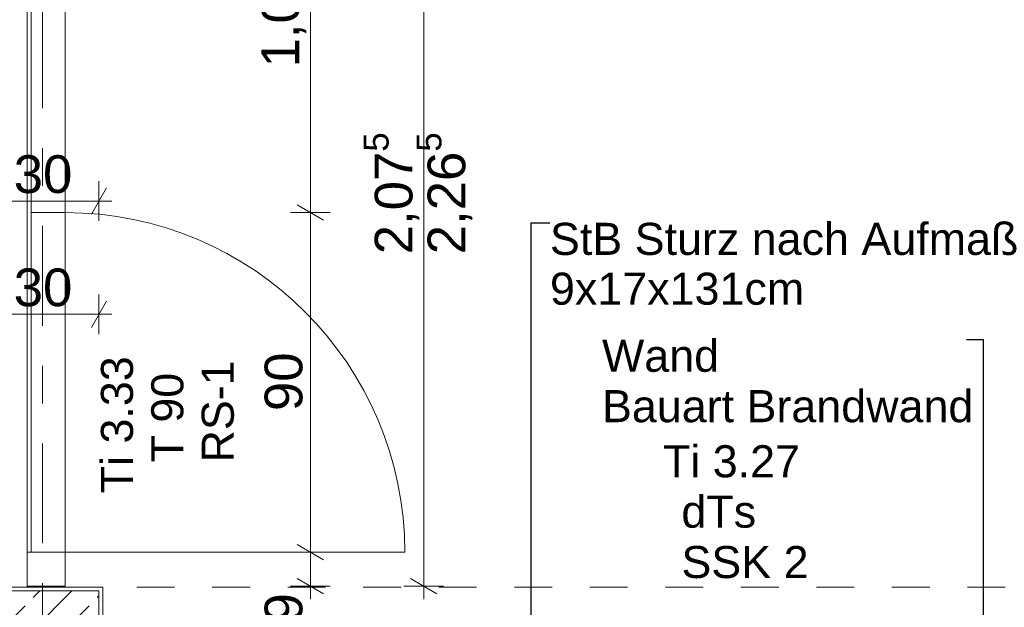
# Model space of a CAD drawing. Header units: metres. Extents: x -4 to 99, y -11 to 17.
# Tile 486 of 656: x 47.27 to 49.88, y 5.96 to 7.51. Entities that reach past the tile are written whole.
import ezdxf

# ---------------------------------------------------------------- set-up
doc = ezdxf.new("R2010")
doc.units = ezdxf.units.M
doc.header["$MEASUREMENT"] = 0
doc.linetypes.add('Strichlinie doppelt', pattern=[0.546806, 0.264583, -0.105833, 0.070556, -0.105833])
doc.linetypes.add('Untersicht', pattern=[0.1, 0.075, -0.025])
for name, color, linetype in [('152 - Bemaßung_ Beschriftung.Ausbau', 7, 'Continuous'), ('451 - Universal.Achsen Raster', 7, 'Continuous'), ('605 - Struktur.Wand Innen', 7, 'Continuous'), ('607 - Struktur.Stütze', 7, 'Continuous'), ('608 - Struktur.Träger', 7, 'Continuous'), ('650 - Abdeckung.Fußboden Aufbau', 7, 'Continuous'), ('Neubau_152 - Bemaßung_ Beschriftung.Ausbau', 7, 'Continuous')]:
    doc.layers.add(name, color=color, linetype=linetype)
doc.styles.add('ERSTELLTER_STIL_2', font='txt')
doc.dimstyles.new('ERSTELLTER_STIL__1', dxfattribs={"dimtxt": 0.1, "dimasz": 0.0532, "dimexe": 0.18, "dimexo": 0.0625, "dimgap": 0, "dimtad": 1, "dimzin": 0, "dimdsep": 46, "dimtxsty": 'ERSTELLTER_STIL_2', "dimblk": 'ARROWHEAD_2', "dimblk1": 'ARROWHEAD_2', "dimblk2": 'ARROWHEAD_2', "dimcen": 0.09, "dimse1": 1, "dimse2": 1, "dimclrd": 7, "dimclre": 7, "dimclrt": 7, "dimazin": 0, "dimtfac": 1, "dimtdec": 4, "dimtmove": 0, "dimatfit": 3, "dimfxl": 1, "dimtolj": 1, "dimtzin": 0, "dimarcsym": 0})
doc.dimstyles.new('ERSTELLTER_STIL__2', dxfattribs={"dimtxt": 0.1, "dimasz": 0.0532, "dimexe": 0.18, "dimexo": 0.0625, "dimgap": 0, "dimtad": 1, "dimtih": 1, "dimtoh": 1, "dimzin": 0, "dimdsep": 46, "dimtxsty": 'ERSTELLTER_STIL_2', "dimblk": 'ARROWHEAD_2', "dimblk1": 'ARROWHEAD_2', "dimblk2": 'ARROWHEAD_2', "dimcen": 0.09, "dimse1": 1, "dimse2": 1, "dimclrd": 7, "dimclre": 7, "dimclrt": 7, "dimazin": 0, "dimtfac": 1, "dimtdec": 4, "dimtmove": 0, "dimatfit": 3, "dimfxl": 1, "dimtolj": 1, "dimtzin": 0, "dimarcsym": 0})
doc.dimstyles.new('ERSTELLTER_STIL__6', dxfattribs={"dimtxt": 0.18, "dimasz": 0.03648, "dimexe": 0.18, "dimexo": 0.0625, "dimgap": 0, "dimtad": 0, "dimtih": 1, "dimtoh": 1, "dimdec": 4, "dimzin": 0, "dimdsep": 46, "dimcen": 0.09, "dimadec": 0, "dimazin": 0, "dimtfac": 1, "dimtdec": 4, "dimtmove": 0, "dimatfit": 3, "dimldrblk": 'ARROWHEAD_11', "dimfxl": 1, "dimtolj": 1, "dimtzin": 0, "dimarcsym": 0})
doc.dimstyles.new('ERSTELLTER_STIL__7', dxfattribs={"dimtxt": 0.18, "dimasz": 0.02736, "dimexe": 0.18, "dimexo": 0.0625, "dimgap": 0, "dimtad": 0, "dimtih": 1, "dimtoh": 1, "dimdec": 4, "dimzin": 0, "dimdsep": 46, "dimcen": 0.09, "dimadec": 0, "dimazin": 0, "dimtfac": 1, "dimtdec": 4, "dimtmove": 0, "dimatfit": 3, "dimldrblk": 'ARROWHEAD_11', "dimfxl": 1, "dimtolj": 1, "dimtzin": 0, "dimarcsym": 0})
pattern_1 = [(45, (0, 0), (-0.01767767, 0.01767767), [0, -0.025])]

# ---------------------------------------------------------------- blocks, each defined once
blk = doc.blocks.new('*X20')
at = {"layer": '605 - Struktur.Wand Innen', "color": 7, "linetype": 'Continuous', "lineweight": 5}
for p, q in [((47.3162, 6.0125), (47.3164, 6.012)), ((47.3164, 6.012), (47.3175, 6.0108)), ((47.3175, 6.0108), (47.3184, 6.01)), ((47.34, 6.0125), (47.33, 6.01)), ((47.3644, 6.0115), (47.3639, 6.0125)), ((47.3649, 6.01), (47.3644, 6.0115))]:
    blk.add_line(p, q, dxfattribs=at)
blk = doc.blocks.new('*D171')
at = {"layer": '152 - Bemaßung_ Beschriftung.Ausbau', "color": 7, "linetype": 'Continuous', "lineweight": 5}
for p, q in [((48.0925, 6.1025), (47.9875, 6.1025)), ((48.005, 6.1227), (48.075, 6.0823)), ((48.04, 6.0125), (48.04, 6.1025)), ((48.005, 6.0327), (48.075, 5.9923)), ((48.0925, 6.0125), (47.9875, 6.0125)), ((48.04, 5.9783), (48.04, 6.0125))]:
    blk.add_line(p, q, dxfattribs=at)
at = {"layer": '152 - Bemaßung_ Beschriftung.Ausbau', "color": 7, "lineweight": 5, "insert": (48.02, 5.9164), "char_height": 0.1, "attachment_point": 7, "rotation": 90, "style": 'ERSTELLTER_STIL_2'}
blk.add_mtext('\\A1;{\\pql;\\fArial|b0|i0|c0|p38;9}', dxfattribs=at)
blk = doc.blocks.new('ARROWHEAD_2')
at = {"color": 0, "linetype": 'Continuous', "lineweight": 0}
for p, q in [((-0.378, -0.655), (0.378, 0.655)), ((0, 0), (-1, 0))]:
    blk.add_line(p, q, dxfattribs=at)
blk = doc.blocks.new('*D172')
at = {"layer": '152 - Bemaßung_ Beschriftung.Ausbau', "color": 7, "linetype": 'Continuous', "lineweight": 5}
for p, q in [((48.005, 7.0227), (48.075, 6.9823)), ((48.0925, 7.0025), (47.9875, 7.0025)), ((48.04, 6.1025), (48.04, 7.0025)), ((48.0925, 6.1025), (47.9875, 6.1025)), ((48.005, 6.1227), (48.075, 6.0823))]:
    blk.add_line(p, q, dxfattribs=at)
at = {"layer": '152 - Bemaßung_ Beschriftung.Ausbau', "color": 7, "lineweight": 5, "insert": (48.02, 6.4766), "char_height": 0.1, "attachment_point": 7, "rotation": 90, "style": 'ERSTELLTER_STIL_2'}
blk.add_mtext('\\A1;{\\pql;\\fArial|b0|i0|c0|p38;90}', dxfattribs=at)
blk = doc.blocks.new('*D173')
at = {"layer": '152 - Bemaßung_ Beschriftung.Ausbau', "color": 7, "linetype": 'Continuous', "lineweight": 5}
for p, q in [((48.04, 8.0875), (48.04, 8.1217)), ((48.0925, 8.0875), (47.9875, 8.0875)), ((48.075, 8.0673), (48.005, 8.1077)), ((48.04, 7.0025), (48.04, 8.0875)), ((48.005, 7.0227), (48.075, 6.9823)), ((48.0925, 7.0025), (47.9875, 7.0025))]:
    blk.add_line(p, q, dxfattribs=at)
at = {"layer": '152 - Bemaßung_ Beschriftung.Ausbau', "color": 7, "lineweight": 5, "insert": (48.0394, 7.3869), "char_height": 0.1, "attachment_point": 7, "rotation": 90, "style": 'ERSTELLTER_STIL_2'}
blk.add_mtext('\\A1;{\\pql;\\fArial|b0|i0|c0|p38;1,08\\fArial|b0|i0|c0|p38;\\A1{\\H.66x;\\S5^  ;}}', dxfattribs=at)
blk = doc.blocks.new('*D174')
at = {"layer": '152 - Bemaßung_ Beschriftung.Ausbau', "color": 7, "linetype": 'Continuous', "lineweight": 5}
for p, q in [((48.34, 8.0875), (48.34, 8.1217)), ((48.3925, 8.0875), (48.2875, 8.0875)), ((48.375, 8.0673), (48.305, 8.1077)), ((48.34, 6.0125), (48.34, 8.0875)), ((48.305, 6.0327), (48.375, 5.9923)), ((48.3925, 6.0125), (48.2875, 6.0125)), ((48.34, 5.9783), (48.34, 6.0125))]:
    blk.add_line(p, q, dxfattribs=at)
at = {"layer": '152 - Bemaßung_ Beschriftung.Ausbau', "color": 7, "lineweight": 5, "char_height": 0.1, "attachment_point": 7, "rotation": 90, "style": 'ERSTELLTER_STIL_2'}
for s, insert in [('\\A1;{\\pql;\\fArial|b0|i0|c0|p38;2,07\\fArial|b0|i0|c0|p38;\\A1{\\H.66x;\\S5^  ;}}', (48.3394, 6.8919)), ('\\A1;{\\pql;\\fArial|b0|i0|c0|p38;2,26\\fArial|b0|i0|c0|p38;\\A1{\\H.66x;\\S5^  ;}}', (48.4794, 6.8919))]:
    blk.add_mtext(s, dxfattribs=dict(at, insert=insert))
blk = doc.blocks.new('ARROWHEAD_11')
at = {"color": 0, "linetype": 'Continuous', "lineweight": 0}
blk.add_line((0, 0), (-1, 0), dxfattribs=at)
at = {"color": 0, "linetype": 'Continuous', "lineweight": 0, "const_width": 0.25, "flags": 128}
blk.add_lwpolyline([(-0.125, 0, 1), (0.125, 0, 1)], format="xyb", close=True, dxfattribs=at)
blk = doc.blocks.new('*D585')
at = {"layer": '152 - Bemaßung_ Beschriftung.Ausbau', "color": 7, "linetype": 'Continuous', "lineweight": 5}
for p, q in [((47.18, 6.6804), (47.18, 6.7854)), ((47.48, 6.6804), (47.48, 6.7854)), ((47.2002, 6.7679), (47.1598, 6.6979)), ((47.4598, 6.6979), (47.5002, 6.7679)), ((47.18, 6.7329), (47.48, 6.7329)), ((47.48, 6.7329), (47.5142, 6.7329))]:
    blk.add_line(p, q, dxfattribs=at)
at = {"layer": '152 - Bemaßung_ Beschriftung.Ausbau', "color": 7, "lineweight": 5, "insert": (47.2541, 6.7529), "char_height": 0.1, "attachment_point": 7, "style": 'ERSTELLTER_STIL_2'}
blk.add_mtext('\\A1;{\\pql;\\fArial|b0|i0|c0|p38;30}', dxfattribs=at)
blk = doc.blocks.new('*D592')
at = {"layer": '152 - Bemaßung_ Beschriftung.Ausbau', "color": 7, "linetype": 'Continuous', "lineweight": 5}
for p, q in [((46.8652, 7.0679), (46.8248, 6.9979)), ((46.845, 6.9804), (46.845, 7.0854)), ((47.2002, 7.0679), (47.1598, 6.9979)), ((47.18, 6.9804), (47.18, 7.0854)), ((46.845, 7.0329), (47.18, 7.0329))]:
    blk.add_line(p, q, dxfattribs=at)
at = {"layer": '152 - Bemaßung_ Beschriftung.Ausbau', "color": 7, "lineweight": 5, "insert": (46.9116, 7.0512), "char_height": 0.1, "attachment_point": 7, "style": 'ERSTELLTER_STIL_2'}
blk.add_mtext('\\A1;{\\pql;\\fArial|b0|i0|c0|p38;33\\fArial|b0|i0|c0|p38;\\A1{\\H.66x;\\S5^  ;}}', dxfattribs=at)
blk = doc.blocks.new('*D593')
at = {"layer": '152 - Bemaßung_ Beschriftung.Ausbau', "color": 7, "linetype": 'Continuous', "lineweight": 5}
for p, q in [((47.2002, 7.0679), (47.1598, 6.9979)), ((47.18, 6.9804), (47.18, 7.0854)), ((47.4598, 6.9979), (47.5002, 7.0679)), ((47.48, 6.9804), (47.48, 7.0854)), ((47.18, 7.0329), (47.48, 7.0329)), ((47.48, 7.0329), (47.5142, 7.0329))]:
    blk.add_line(p, q, dxfattribs=at)
at = {"layer": '152 - Bemaßung_ Beschriftung.Ausbau', "color": 7, "lineweight": 5, "insert": (47.2541, 7.0529), "char_height": 0.1, "attachment_point": 7, "style": 'ERSTELLTER_STIL_2'}
blk.add_mtext('\\A1;{\\pql;\\fArial|b0|i0|c0|p38;30}', dxfattribs=at)

msp = doc.modelspace()

# ---------------------------------------------------------------- hatches: boundary and pattern name
at = {"layer": '605 - Struktur.Wand Innen', "linetype": 'Continuous', "lineweight": 0, "true_color": 0x000000}
h = msp.add_hatch(dxfattribs=at)
h.set_pattern_fill('Gips_0001', color=18, style=0, pattern_type=2)
h.set_pattern_definition(pattern_1)
h.paths.add_polyline_path([(47.29, 6.01), (47.3025, 6.01), (47.3025, 6.0125), (47.29, 6.0125)])
h = msp.add_hatch(dxfattribs=at)
h.set_pattern_fill('Gips_0001', color=18, style=0, pattern_type=2)
h.set_pattern_definition(pattern_1)
h.paths.add_polyline_path([(47.3025, 6.0125), (47.3025, 6.01), (47.315, 6.01), (47.315, 6.0125)])
h = msp.add_hatch(dxfattribs=at)
h.set_pattern_fill('Gips_0001', color=18, style=0, pattern_type=2)
h.set_pattern_definition(pattern_1)
h.paths.add_polyline_path([(47.365, 6.0125), (47.365, 6.01), (47.3775, 6.01), (47.3775, 6.0125)])
h = msp.add_hatch(dxfattribs=at)
h.set_pattern_fill('Gips_0001', color=18, style=0, pattern_type=2)
h.set_pattern_definition(pattern_1)
h.paths.add_polyline_path([(47.3775, 6.0125), (47.3775, 6.01), (47.39, 6.01), (47.39, 6.0125)])
at = {"layer": '607 - Struktur.Stütze', "linetype": 'Continuous', "lineweight": 0, "true_color": 0x000000}
h = msp.add_hatch(dxfattribs=at)
h.set_pattern_fill('Gips_0001', color=18, style=0, pattern_type=2)
h.set_pattern_definition(pattern_1)
h.paths.add_polyline_path([(47.49, 6.01), (47.17, 6.01), (47.17, 5.925), (47.18, 5.925), (47.18, 6), (47.48, 6), (47.48, 5.925), (47.49, 5.925)])
h = msp.add_hatch(dxfattribs=at)
h.set_pattern_fill('Beton__Stahlbeton_0001', color=18, style=0, pattern_type=2)
h.set_pattern_definition([(45, (0, 0), (-0.0848528, 0.0848528), []), (45, (-0.04243, 0.04243), (-0.0848528, 0.0848528), [0.09, -0.03])])
h.paths.add_polyline_path([(47.18, 5.2), (47.48, 5.2), (47.48, 6), (47.18, 6)])

# ---------------------------------------------------------------- linework, layer by layer
at = {"layer": '451 - Universal.Achsen Raster', "color": 160, "linetype": 'Strichlinie doppelt', "lineweight": 9, "true_color": 0x3232ff}
msp.add_line((47.33, -10.585), (47.33, 16.355), dxfattribs=at)
at = {"layer": '605 - Struktur.Wand Innen', "color": 7, "linetype": 'Continuous', "lineweight": 9}
for p, q in [((47.29, 8.0875), (47.29, 6.0125)), ((47.39, 8.0875), (47.39, 6.0125))]:
    msp.add_line(p, q, dxfattribs=at)
at = {"layer": '605 - Struktur.Wand Innen', "color": 7, "linetype": 'Continuous', "lineweight": 13}
for p, q in [((47.3, 7.9975), (47.3, 7.0025)), ((47.39, 7.0025), (47.39, 7.9975)), ((47.39, 7.9975), (47.39, 7.0025)), ((47.3, 7.0025), (47.39, 7.0025)), ((47.39, 7.0025), (47.3, 7.0025)), ((47.3, 7.0025), (47.3, 6.1025)), ((47.39, 6.1025), (47.39, 7.0025)), ((47.29, 6.0125), (47.29, 6.1025)), ((47.29, 6.1025), (47.3, 6.1025)), ((47.3, 6.1025), (47.39, 6.1025)), ((47.3, 6.1025), (47.39, 6.1025)), ((47.39, 6.1025), (47.39, 6.0125)), ((47.39, 6.1025), (48.29, 6.1025)), ((47.39, 6.0125), (47.29, 6.0125))]:
    msp.add_line(p, q, dxfattribs=at)
at = {"layer": '605 - Struktur.Wand Innen', "color": 7, "linetype": 'Continuous', "lineweight": 5}
for p, q in [((47.3025, 6.0125), (47.29, 6.0125)), ((47.3025, 6.0125), (47.29, 6.0125)), ((47.3025, 6.0125), (47.29, 6.0125)), ((47.3025, 6.0125), (47.3025, 6.01)), ((47.315, 6.0125), (47.3025, 6.0125)), ((47.315, 6.0125), (47.3025, 6.0125)), ((47.315, 6.0125), (47.3025, 6.0125)), ((47.315, 6.0125), (47.315, 6.01)), ((47.365, 6.0125), (47.315, 6.0125)), ((47.365, 6.0125), (47.315, 6.0125)), ((47.365, 6.0125), (47.315, 6.0125)), ((47.365, 6.01), (47.365, 6.0125)), ((47.3775, 6.0125), (47.365, 6.0125)), ((47.3775, 6.0125), (47.365, 6.0125)), ((47.3775, 6.0125), (47.365, 6.0125)), ((47.3775, 6.01), (47.3775, 6.0125)), ((47.39, 6.0125), (47.3775, 6.0125)), ((47.39, 6.0125), (47.3775, 6.0125)), ((47.39, 6.0125), (47.3775, 6.0125))]:
    msp.add_line(p, q, dxfattribs=at)
at = {"layer": '605 - Struktur.Wand Innen', "color": 7, "linetype": 'Continuous', "lineweight": 5, "flags": 128}
for points in [[(47.29, 6.0125), (47.29, 6.01)], [(47.39, 6.01), (47.39, 6.0125)]]:
    msp.add_lwpolyline(points, dxfattribs=at)
at = {"layer": '605 - Struktur.Wand Innen', "color": 7, "linetype": 'Continuous', "lineweight": 9}
msp.add_arc((47.39, 6.1025), 0.9, 0, 90, dxfattribs=at)
at = {"layer": '607 - Struktur.Stütze', "color": 7, "linetype": 'Continuous', "lineweight": 5, "flags": 128}
msp.add_lwpolyline([(47.49, 5.925), (47.49, 6.01), (47.17, 6.01), (47.17, 5.925)], dxfattribs=at)
at = {"layer": '607 - Struktur.Stütze', "color": 7, "linetype": 'Continuous', "lineweight": 13, "flags": 128}
msp.add_lwpolyline([(47.18, 5.2), (47.48, 5.2), (47.48, 6), (47.18, 6)], close=True, dxfattribs=at)
at = {"layer": '608 - Struktur.Träger', "color": 7, "linetype": 'Untersicht', "lineweight": 13}
msp.add_line((0.38, 6.01), (61.88, 6.01), dxfattribs=at)
at = {"layer": '650 - Abdeckung.Fußboden Aufbau', "color": 7, "linetype": 'Continuous', "lineweight": 13, "flags": 128}
msp.add_lwpolyline([(38.88, 5.814), (38.88, 5.935), (39.97, 5.935), (39.97, 6.01), (40.29, 6.01), (40.29, 5.925), (40.415, 5.925), (40.415, 5.76), (41.3, 5.76), (41.3, 5.925), (42.325, 5.925), (42.325, 5.76), (43.21, 5.76), (43.21, 5.925), (45.905, 5.925), (45.905, 5.76), (46.79, 5.76), (46.79, 5.925), (47.17, 5.925), (47.17, 6.01), (47.49, 6.01), (47.49, 5.925), (48.65, 5.925), (48.65, 5.805)], dxfattribs=at)

# ---------------------------------------------------------------- block references
at = {"layer": '605 - Struktur.Wand Innen', "color": 7, "lineweight": 18}
msp.add_blockref('*X20', (0, 0), dxfattribs=at)

# ---------------------------------------------------------------- texts
at = {"layer": '152 - Bemaßung_ Beschriftung.Ausbau', "color": 7, "linetype": 'Continuous', "lineweight": 9, "insert": (48.8121, 6.6657), "char_height": 0.085, "attachment_point": 1, "line_spacing_factor": 0.942728, "style": 'ERSTELLTER_STIL_2'}
msp.add_mtext('\\A1;{\\pql;\\fArial|b0|i0|c0|p38;Wand\\P\\pql;\\fArial|b0|i0|c0|p38;Bauart Brandwand}', dxfattribs=at)
at = {"layer": '605 - Struktur.Wand Innen', "color": 7, "lineweight": 9, "char_height": 0.085, "rotation": 90, "style": 'ERSTELLTER_STIL_2'}
for s, insert, attachment_point in [('\\A1;{\\pqc;\\pt0;\\fArial|b0|i0|c0|p38;Ti 3.33}', (47.5713, 6.4402), 8), ('\\A1;{\\pql;\\pt0;\\fArial|b0|i0|c0|p38;RS-1}', (47.752, 6.3404), 1), ('\\A1;{\\pql;\\pt0;\\fArial|b0|i0|c0|p38;T 90}', (47.6184, 6.3404), 1), ('\\A1;{\\pqr;\\pt0;\\fArial|b0|i0|c0|p38;}', (47.599, 6.2751), 3), ('\\A1;{\\pqr;\\pt0;\\fArial|b0|i0|c0|p38;}', (47.7325, 6.2751), 3)]:
    msp.add_mtext(s, dxfattribs=dict(at, insert=insert, attachment_point=attachment_point))
at = {"layer": '605 - Struktur.Wand Innen', "color": 1, "lineweight": 9, "char_height": 0.085, "style": 'ERSTELLTER_STIL_2'}
for s, insert, attachment_point in [('\\A1;{\\pqc;\\pt0;\\fArial|b0|i0|c0|p38;Ti 3.27}', (49.155, 6.2998), 8), ('\\A1;{\\pqr;\\pt0;\\fArial|b0|i0|c0|p38;}', (48.9572, 6.2721), 3), ('\\A1;{\\pql;\\pt0;\\fArial|b0|i0|c0|p38;dTs}', (49.0225, 6.2527), 1), ('\\A1;{\\pqr;\\pt0;\\fArial|b0|i0|c0|p38;}', (48.9572, 6.1386), 3), ('\\A1;{\\pql;\\pt0;\\fArial|b0|i0|c0|p38;SSK 2}', (49.0225, 6.1191), 1)]:
    msp.add_mtext(s, dxfattribs=dict(at, insert=insert, attachment_point=attachment_point))
at = {"layer": 'Neubau_152 - Bemaßung_ Beschriftung.Ausbau', "color": 7, "linetype": 'Continuous', "lineweight": 9, "insert": (48.6743, 6.9753), "char_height": 0.085, "attachment_point": 1, "line_spacing_factor": 0.931204, "style": 'ERSTELLTER_STIL_2'}
msp.add_mtext('\\A1;{\\pql;\\fArial|b0|i0|c0|p38;StB Sturz\\fArial|b0|i0|c0|p38; nach Aufmaß\\P\\pql;\\fArial|b0|i0|c0|p38;9\\fArial|b0|i0|c0|p38;x\\fArial|b0|i0|c0|p38;17\\fArial|b0|i0|c0|p38;x\\fArial|b0|i0|c0|p38;131\\fArial|b0|i0|c0|p38;cm}', dxfattribs=at)

# ---------------------------------------------------------------- dimensions: what is measured, and where the dimension line sits
at = {"layer": '152 - Bemaßung_ Beschriftung.Ausbau', "color": 7, "linetype": 'Continuous', "lineweight": 5}
for base, p1, p2, picture, middle in [((48.040025, 8.0874822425), (47.390025, 7.0024822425), (47.390025, 8.0874822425), '*D173', (47.9700249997, 7.6518527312)), ((48.340025, 8.0874822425), (47.390025, 6.0124822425), (47.390025, 8.0874822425), '*D174', (48.2700249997, 7.1568527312)), ((48.04, 7.0025), (47.39, 6.1025), (47.39, 7.0025), '*D172', (47.97, 6.5528)), ((48.04, 6.1025), (47.39, 6.0125), (47.39, 6.1025), '*D171', (47.97, 5.9545))]:
    dim = msp.add_linear_dim(base=base, p1=p1, p2=p2, angle=90, dimstyle='ERSTELLTER_STIL__1', dxfattribs=at)
    dim.commit()
    dim.dimension.update_dxf_attribs({"geometry": picture, "text_midpoint": middle, "dimtype": 160, "text_rotation": 90})
for base, p1, p2, picture, middle in [((47.179989, 7.032884), (46.844987, 5.76), (47.179989, 5.999982), '*D592', (47.122854, 7.102884)), ((47.48, 7.0329), (47.18, 6), (47.48, 6), '*D593', (47.3303, 7.1029)), ((47.48, 6.7329), (47.18, 6), (47.48, 6), '*D585', (47.3303, 6.8029))]:
    dim = msp.add_linear_dim(base=base, p1=p1, p2=p2, dimstyle='ERSTELLTER_STIL__2', dxfattribs=at)
    dim.commit()
    dim.dimension.update_dxf_attribs({"geometry": picture, "text_midpoint": middle, "dimtype": 160})

# ---------------------------------------------------------------- leaders
at = {"layer": '152 - Bemaßung_ Beschriftung.Ausbau', "color": 7, "linetype": 'Continuous', "lineweight": 9, "annotation_type": 0, "has_hookline": 1, "hookline_direction": 1, "text_width": 0.9653}
msp.add_leader([(49.8227, 5.8791), (49.8227, 6.6657), (49.7775, 6.6657)], dimstyle='ERSTELLTER_STIL__6', dxfattribs=at)
at = {"layer": 'Neubau_152 - Bemaßung_ Beschriftung.Ausbau', "color": 1, "linetype": 'Continuous', "lineweight": 13, "annotation_type": 0, "has_hookline": 1, "hookline_direction": 0, "text_width": 1.2306}
msp.add_leader([(48.6243, 5.865), (48.6243, 6.9753), (48.6743, 6.9753)], dimstyle='ERSTELLTER_STIL__7', dxfattribs=at)

doc.saveas('drawing.dxf')
